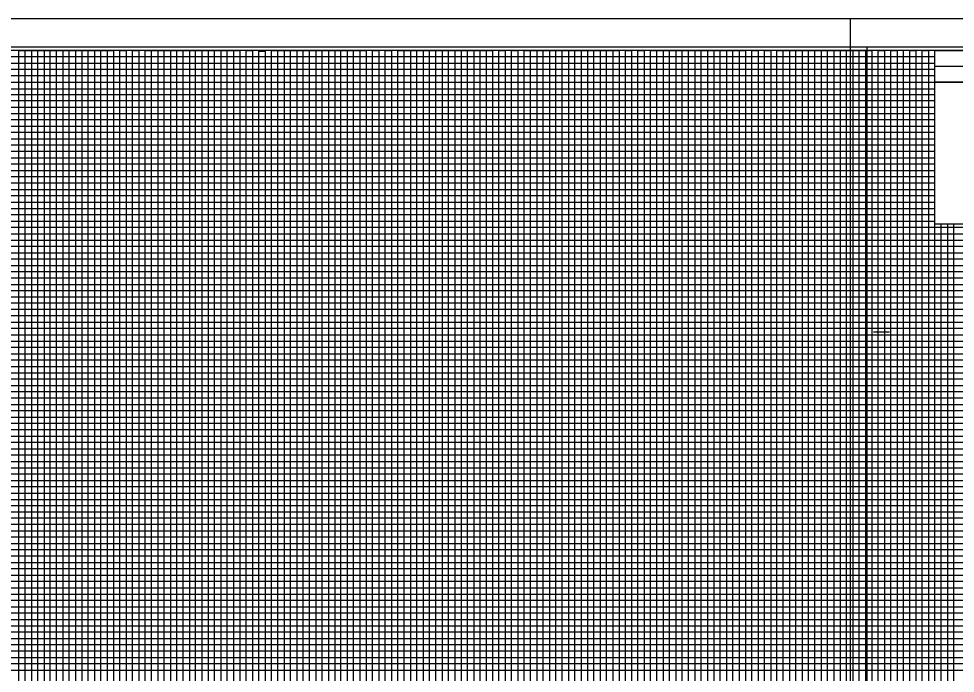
# Model space of a CAD drawing. Extents: x 2345490 to 2436403, y 465165 to 573888.
# Drawn here: x 2382292 to 2383033, y 524076 to 524593 of the extents above; entities that cross this region are included whole.
import ezdxf

# ---------------------------------------------------------------- set-up
doc = ezdxf.new("R2010")
doc.units = 0
for name, color, linetype in [('Old_Level_18', 7, 'Continuous'), ('Old_Level_40', 7, 'Continuous'), ('Old_Level_41', 7, 'Continuous'), ('Old_Level_42', 7, 'Continuous'), ('Old_Level_43', 7, 'Continuous'), ('Old_Level_50', 7, 'Continuous'), ('Old_Level_51', 7, 'Continuous')]:
    doc.layers.add(name, color=color, linetype=linetype)

msp = doc.modelspace()

# ---------------------------------------------------------------- linework, layer by layer
at = {"layer": 'Old_Level_18'}
msp.add_lwpolyline([(2383216.79875, 524568.168), (2381716.79875, 524568.168), (2381716.79875, 523518.168), (2383216.79875, 523518.168)], close=True, dxfattribs=at)
at = {"layer": 'Old_Level_40'}
msp.add_line((2383016.74875, 524555.618), (2383216.79875, 524555.618), dxfattribs=at)
for points in [[(2383016.74875, 524568.168), (2383216.79875, 524568.168), (2383216.79875, 524543.118), (2383016.74875, 524543.118)], [(2383016.74875, 524543.118), (2383116.79875, 524543.118), (2383116.79875, 524430.618), (2383016.74875, 524430.618)]]:
    msp.add_lwpolyline(points, close=True, dxfattribs=at)
at = {"layer": 'Old_Level_41'}
msp.add_line((2382968.29875, 524345.668), (2382980.79875, 524345.668), dxfattribs=at)
for points in [[(2382291.79875, 523543.168), (2382291.79875, 524568.168), (2382341.79875, 524568.168), (2382341.79875, 523543.168)], [(2382316.79875, 523543.168), (2382316.79875, 524568.168), (2382366.79875, 524568.168), (2382366.79875, 523543.168)], [(2382391.79875, 523543.168), (2382391.79875, 524568.168), (2382441.79875, 524568.168), (2382441.79875, 523543.168)], [(2382416.79875, 523543.168), (2382416.79875, 524568.168), (2382466.79875, 524568.168), (2382466.79875, 523543.168)], [(2382491.79875, 523543.168), (2382491.79875, 524568.168), (2382541.79875, 524568.168), (2382541.79875, 523543.168)], [(2382516.79875, 523543.168), (2382516.79875, 524568.168), (2382566.79875, 524568.168), (2382566.79875, 523543.168)], [(2382591.79875, 523543.168), (2382591.79875, 524568.168), (2382641.79875, 524568.168), (2382641.79875, 523543.168)], [(2382616.79875, 523543.168), (2382616.79875, 524568.168), (2382666.79875, 524568.168), (2382666.79875, 523543.168)], [(2382691.79875, 523543.168), (2382691.79875, 524568.168), (2382741.79875, 524568.168), (2382741.79875, 523543.168)], [(2382716.79875, 523543.168), (2382716.79875, 524568.168), (2382766.79875, 524568.168), (2382766.79875, 523543.168)], [(2382791.79875, 523543.168), (2382791.79875, 524568.168), (2382841.79875, 524568.168), (2382841.79875, 523543.168)], [(2382816.79875, 523543.168), (2382816.79875, 524568.168), (2382866.79875, 524568.168), (2382866.79875, 523543.168)], [(2382891.79875, 523543.168), (2382891.79875, 524568.168), (2382941.79875, 524568.168), (2382941.79875, 523543.168)], [(2382916.79875, 523543.168), (2382916.79875, 524568.168), (2382966.79875, 524568.168), (2382966.79875, 523543.168)], [(2382991.79875, 523543.168), (2382991.79875, 524568.168)], [(2383016.79875, 523543.168), (2383016.79875, 524568.168), (2383043.09875, 524568.168)], [(2381716.79875, 524518.168), (2383016.74875, 524518.168)], [(2383016.74875, 524468.168), (2381716.79875, 524468.168), (2381716.79875, 524418.118), (2383216.79875, 524418.118)], [(2383216.79875, 524393.168), (2381716.79875, 524393.168), (2381716.79875, 524443.168), (2383016.74875, 524443.168)], [(2383216.79875, 524368.168), (2381716.79875, 524368.168), (2381716.79875, 524318.168), (2383216.79875, 524318.168)], [(2383216.79875, 524293.168), (2381716.79875, 524293.168), (2381716.79875, 524343.168), (2383216.79875, 524343.168)], [(2383216.79875, 524268.168), (2381716.79875, 524268.168), (2381716.79875, 524218.168), (2383216.79875, 524218.168)], [(2383216.79875, 524168.168), (2381716.79875, 524168.168), (2381716.79875, 524118.168), (2383216.79875, 524118.168)]]:
    msp.add_lwpolyline(points, dxfattribs=at)
at = {"layer": 'Old_Level_42'}
for points in [[(2383016.74875, 524493.168), (2381716.89875, 524493.168), (2381716.89875, 524543.118), (2383016.74875, 524543.118)], [(2383216.79875, 524193.168), (2381716.79875, 524193.168), (2381716.79875, 524243.168), (2383216.79875, 524243.168)], [(2383216.79875, 524093.168), (2381716.79875, 524093.168), (2381716.79875, 524143.168), (2383216.79875, 524143.168)]]:
    msp.add_lwpolyline(points, dxfattribs=at)
at = {"layer": 'Old_Level_43'}
for p, q in [((2383166.79875, 524388.168), (2381766.79875, 524388.168)), ((2381766.79875, 524383.168), (2383166.79875, 524383.168)), ((2383166.79875, 524363.168), (2381766.79875, 524363.168))]:
    msp.add_line(p, q, dxfattribs=at)
for points in [[(2383016.74875, 524563.168), (2381766.79875, 524563.168), (2381766.79875, 524558.168), (2383016.74875, 524558.168)], [(2382296.79875, 523543.168), (2382296.79875, 524568.168), (2382301.79875, 524568.168), (2382301.79875, 523543.168)], [(2382306.79875, 523543.168), (2382306.79875, 524568.168), (2382311.79875, 524568.168), (2382311.79875, 523543.168)], [(2382321.79875, 523543.168), (2382321.79875, 524568.168), (2382326.79875, 524568.168), (2382326.79875, 523543.168)], [(2382331.79875, 523543.168), (2382331.79875, 524568.168), (2382336.79875, 524568.168), (2382336.79875, 523543.168)], [(2382346.79875, 523543.168), (2382346.79875, 524568.168), (2382351.79875, 524568.168), (2382351.79875, 523543.168)], [(2382356.79875, 523543.168), (2382356.79875, 524568.168), (2382361.79875, 524568.168), (2382361.79875, 523543.168)], [(2382371.79875, 523543.168), (2382371.79875, 524568.168), (2382376.79875, 524568.168), (2382376.79875, 523543.168)], [(2382381.79875, 523543.168), (2382381.79875, 524568.168), (2382386.79875, 524568.168), (2382386.79875, 523543.168)], [(2382396.79875, 523543.168), (2382396.79875, 524568.168), (2382401.79875, 524568.168), (2382401.79875, 523543.168)], [(2382406.79875, 523543.168), (2382406.79875, 524568.168), (2382411.79875, 524568.168), (2382411.79875, 523543.168)], [(2382421.79875, 523543.168), (2382421.79875, 524568.168), (2382426.79875, 524568.168), (2382426.79875, 523543.168)], [(2382431.79875, 523543.168), (2382431.79875, 524568.168), (2382436.79875, 524568.168), (2382436.79875, 523543.168)], [(2382446.79875, 523543.168), (2382446.79875, 524568.168), (2382451.79875, 524568.168), (2382451.79875, 523543.168)], [(2382456.79875, 523543.168), (2382456.79875, 524568.168), (2382461.79875, 524568.168), (2382461.79875, 523543.168)], [(2382471.79875, 523543.168), (2382471.79875, 524568.168), (2382476.79875, 524568.168), (2382476.79875, 523543.168)], [(2382481.79875, 523543.168), (2382481.79875, 524567.568), (2382486.79875, 524567.568), (2382486.79875, 523543.168)], [(2382496.79875, 523543.168), (2382496.79875, 524568.168), (2382501.79875, 524568.168), (2382501.79875, 523543.168)], [(2382506.79875, 523543.168), (2382506.79875, 524568.168), (2382511.79875, 524568.168), (2382511.79875, 523543.168)], [(2382521.79875, 523543.168), (2382521.79875, 524568.168), (2382526.79875, 524568.168), (2382526.79875, 523543.168)], [(2382531.79875, 523543.168), (2382531.79875, 524568.168), (2382536.79875, 524568.168), (2382536.79875, 523543.168)], [(2382546.79875, 523543.168), (2382546.79875, 524568.168), (2382551.79875, 524568.168), (2382551.79875, 523543.168)], [(2382556.79875, 523543.168), (2382556.79875, 524568.168), (2382561.79875, 524568.168), (2382561.79875, 523543.168)], [(2382571.79875, 523543.168), (2382571.79875, 524568.168), (2382576.79875, 524568.168), (2382576.79875, 523543.168)], [(2382581.79875, 523543.168), (2382581.79875, 524568.168), (2382586.79875, 524568.168), (2382586.79875, 523543.168)], [(2382596.79875, 523543.168), (2382596.79875, 524568.168), (2382601.79875, 524568.168), (2382601.79875, 523543.168)], [(2382606.79875, 523543.168), (2382606.79875, 524568.168), (2382611.79875, 524568.168), (2382611.79875, 523543.168)], [(2382621.79875, 523543.168), (2382621.79875, 524568.168), (2382626.79875, 524568.168), (2382626.79875, 523543.168)], [(2382631.79875, 523543.168), (2382631.79875, 524568.168), (2382636.79875, 524568.168), (2382636.79875, 523543.168)], [(2382646.79875, 523543.168), (2382646.79875, 524568.168), (2382651.79875, 524568.168), (2382651.79875, 523543.168)], [(2382656.79875, 523543.168), (2382656.79875, 524568.168), (2382661.79875, 524568.168), (2382661.79875, 523543.168)], [(2382671.79875, 523543.168), (2382671.79875, 524568.168), (2382676.79875, 524568.168), (2382676.79875, 523543.168)], [(2382681.79875, 523543.168), (2382681.79875, 524568.168), (2382686.79875, 524568.168), (2382686.79875, 523543.168)], [(2382696.79875, 523543.168), (2382696.79875, 524568.168), (2382701.79875, 524568.168), (2382701.79875, 523543.168)], [(2382706.79875, 523543.168), (2382706.79875, 524568.168), (2382711.79875, 524568.168), (2382711.79875, 523543.168)], [(2382721.79875, 523543.168), (2382721.79875, 524568.168), (2382726.79875, 524568.168), (2382726.79875, 523543.168)], [(2382731.79875, 523543.168), (2382731.79875, 524568.168), (2382736.79875, 524568.168), (2382736.79875, 523543.168)], [(2382746.79875, 523543.168), (2382746.79875, 524568.168), (2382751.79875, 524568.168), (2382751.79875, 523543.168)], [(2382756.79875, 523543.168), (2382756.79875, 524568.168), (2382761.79875, 524568.168), (2382761.79875, 523543.168)], [(2382771.79875, 523543.168), (2382771.79875, 524568.168), (2382776.79875, 524568.168), (2382776.79875, 523543.168)], [(2382781.79875, 523543.168), (2382781.79875, 524568.168), (2382786.79875, 524568.168), (2382786.79875, 523543.168)], [(2382796.79875, 523543.168), (2382796.79875, 524568.168), (2382801.79875, 524568.168), (2382801.79875, 523543.168)], [(2382806.79875, 523543.168), (2382806.79875, 524568.168), (2382811.79875, 524568.168), (2382811.79875, 523543.168)], [(2382821.79875, 523543.168), (2382821.79875, 524568.168), (2382826.79875, 524568.168), (2382826.79875, 523543.168)], [(2382831.79875, 523543.168), (2382831.79875, 524568.168), (2382836.79875, 524568.168), (2382836.79875, 523543.168)], [(2382846.79875, 523543.168), (2382846.79875, 524568.168), (2382851.79875, 524568.168), (2382851.79875, 523543.168)], [(2382856.79875, 523543.168), (2382856.79875, 524568.168), (2382861.79875, 524568.168), (2382861.79875, 523543.168)], [(2382871.79875, 523543.168), (2382871.79875, 524568.168), (2382876.79875, 524568.168), (2382876.79875, 523543.168)], [(2382881.79875, 523543.168), (2382881.79875, 524568.168), (2382886.79875, 524568.168), (2382886.79875, 523543.168)], [(2382896.79875, 523543.168), (2382896.79875, 524568.168), (2382901.79875, 524568.168), (2382901.79875, 523543.168)], [(2382906.79875, 523543.168), (2382906.79875, 524568.168), (2382911.79875, 524568.168), (2382911.79875, 523543.168)], [(2382921.79875, 523543.168), (2382921.79875, 524568.168), (2382926.79875, 524568.168), (2382926.79875, 523543.168)], [(2382931.79875, 523543.168), (2382931.79875, 524568.168), (2382936.79875, 524568.168), (2382936.79875, 523543.168)], [(2382946.79875, 523543.168), (2382946.79875, 524568.168), (2382951.79875, 524568.168), (2382951.79875, 523543.168)], [(2382956.79875, 523543.168), (2382956.79875, 524568.168), (2382961.79875, 524568.168), (2382961.79875, 523543.168)], [(2382971.79875, 523543.168), (2382971.79875, 524568.168), (2382976.79875, 524568.168), (2382976.79875, 523543.168)], [(2382981.79875, 523543.168), (2382981.79875, 524568.168), (2382986.79875, 524568.168), (2382986.79875, 523543.168)], [(2382996.79875, 523543.168), (2382996.79875, 524568.168), (2383001.79875, 524568.168), (2383001.79875, 523543.168)], [(2383006.79875, 523543.168), (2383006.79875, 524568.168), (2383011.79875, 524568.168), (2383011.79875, 523543.168)], [(2383016.74875, 524553.168), (2381766.79875, 524553.168), (2381766.79875, 524548.168), (2383016.74875, 524548.168)], [(2383016.74875, 524537.418), (2381767.79875, 524537.418), (2381767.79875, 524533.168), (2383016.74875, 524533.168)], [(2383016.74875, 524528.168), (2381766.79875, 524528.168), (2381766.79875, 524523.168), (2383016.74875, 524523.168)], [(2383016.74875, 524513.168), (2381766.79875, 524513.168), (2381766.79875, 524508.168), (2383016.74875, 524508.168)], [(2383016.74875, 524503.168), (2381766.79875, 524503.168), (2381766.79875, 524498.168), (2383016.74875, 524498.168)], [(2383016.74875, 524488.168), (2381766.79875, 524488.168), (2381766.79875, 524483.168), (2383016.74875, 524483.168)], [(2383016.74875, 524478.168), (2381766.79875, 524478.168), (2381766.79875, 524473.168), (2383016.74875, 524473.168)], [(2383016.74875, 524463.168), (2381766.79875, 524463.168), (2381766.79875, 524458.168), (2383016.74875, 524458.168)], [(2383016.74875, 524453.168), (2381766.79875, 524453.168), (2381766.79875, 524448.168), (2383016.74875, 524448.168)], [(2383016.74875, 524438.168), (2381766.79875, 524438.168), (2381766.79875, 524433.168), (2383016.74875, 524433.168)], [(2383021.79875, 523543.168), (2383021.79875, 524430.618)], [(2383026.79875, 524430.618), (2383026.79875, 523543.168), (2383031.79875, 523543.168), (2383031.79875, 524430.618)], [(2383166.79875, 524428.168), (2381766.79875, 524428.168), (2381766.79875, 524428.168), (2381766.79875, 524408.168), (2383166.79875, 524408.168)], [(2381766.79875, 524423.168), (2383166.79875, 524423.168)], [(2383166.79875, 524413.168), (2381766.79875, 524413.168)], [(2383166.79875, 524403.168), (2381766.79875, 524403.168), (2381766.79875, 524398.168), (2383166.79875, 524398.168)], [(2383166.79875, 524378.168), (2381766.79875, 524378.168), (2381766.79875, 524373.168), (2383166.79875, 524373.168)], [(2383166.79875, 524358.168), (2381766.79875, 524358.168), (2381766.79875, 524353.168), (2383166.79875, 524353.168)], [(2383166.79875, 524348.168), (2381766.79875, 524348.168)], [(2381766.79875, 524338.168), (2383166.79875, 524338.168)], [(2383166.79875, 524333.168), (2381766.79875, 524333.168), (2381766.79875, 524328.168), (2383166.79875, 524328.168)], [(2383166.79875, 524323.168), (2381766.79875, 524323.168), (2381766.79875, 524313.168), (2383166.79875, 524313.168)], [(2383166.79875, 524308.168), (2381766.79875, 524308.168), (2381766.79875, 524303.168), (2383166.79875, 524303.168)], [(2383166.79875, 524298.168), (2381766.79875, 524298.168), (2381766.79875, 524288.168), (2383166.79875, 524288.168)], [(2383166.79875, 524283.168), (2381766.79875, 524283.168), (2381766.79875, 524278.168), (2383166.79875, 524278.168)], [(2383166.79875, 524273.168), (2381766.79875, 524273.168), (2381766.79875, 524263.168), (2383166.79875, 524263.168)], [(2383166.79875, 524258.168), (2381766.79875, 524258.168), (2381766.79875, 524253.168), (2383166.79875, 524253.168)], [(2383166.79875, 524248.168), (2381766.79875, 524248.168), (2381766.79875, 524238.168), (2383166.79875, 524238.168)], [(2383166.79875, 524233.168), (2381766.79875, 524233.168), (2381766.79875, 524228.168), (2383166.79875, 524228.168)], [(2383166.79875, 524223.168), (2381766.79875, 524223.168), (2381766.79875, 524213.168), (2383166.79875, 524213.168)], [(2383166.79875, 524208.168), (2381766.79875, 524208.168), (2381766.79875, 524203.168), (2383166.79875, 524203.168)], [(2383166.79875, 524198.168), (2381766.79875, 524198.168), (2381766.79875, 524188.168), (2383166.79875, 524188.168)], [(2383166.79875, 524183.168), (2381766.79875, 524183.168), (2381766.79875, 524178.168), (2383166.79875, 524178.168)], [(2383166.79875, 524173.168), (2381766.79875, 524173.168), (2381766.79875, 524163.168), (2383166.79875, 524163.168)], [(2383166.79875, 524158.168), (2381766.79875, 524158.168), (2381766.79875, 524153.168), (2383166.79875, 524153.168)], [(2383166.79875, 524148.168), (2381766.79875, 524148.168), (2381766.79875, 524138.168), (2383166.79875, 524138.168)], [(2383166.79875, 524133.168), (2381766.79875, 524133.168), (2381766.79875, 524128.168), (2383166.79875, 524128.168)], [(2383166.79875, 524123.168), (2381766.79875, 524123.168), (2381766.79875, 524113.168), (2383166.79875, 524113.168)], [(2383166.79875, 524108.168), (2381766.79875, 524108.168), (2381766.79875, 524103.168), (2383166.79875, 524103.168)], [(2383166.79875, 524098.168), (2381766.79875, 524098.168), (2381766.79875, 524088.168), (2383166.79875, 524088.168)], [(2383166.79875, 524083.168), (2381766.79875, 524083.168), (2381766.79875, 524078.168), (2383166.79875, 524078.168)]]:
    msp.add_lwpolyline(points, dxfattribs=at)
at = {"layer": 'Old_Level_50'}
for points in [[(2383229.29875, 524570.718), (2381562.79875, 524570.718), (2381562.79875, 523515.618), (2383229.29875, 523515.618)], [(2384629.29875, 524570.718), (2382962.79875, 524570.718), (2382962.79875, 523515.618), (2384629.29875, 523515.618)]]:
    msp.add_lwpolyline(points, close=True, dxfattribs=at)
at = {"layer": 'Old_Level_51'}
for points in [[(2383233.79875, 524593.168), (2381549.79875, 524593.168), (2381549.79875, 523493.168), (2383233.79875, 523493.168)], [(2384633.79875, 524593.168), (2382949.79875, 524593.168), (2382949.79875, 523493.168), (2384633.79875, 523493.168)]]:
    msp.add_lwpolyline(points, close=True, dxfattribs=at)

doc.saveas('drawing.dxf')
